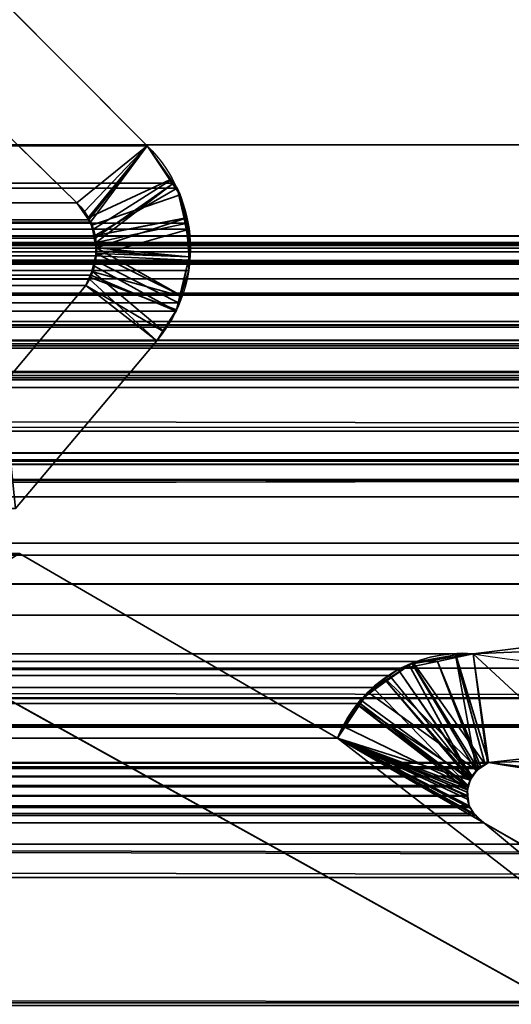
# Model space of a CAD drawing. Header units: millimetres. Extents: x -603 to 3703, y -120 to 249.
# Tile 292 of 656: x 398.1 to 401.37, y -3.07 to 3.48. Entities that reach past the tile are written whole.
import ezdxf

# ---------------------------------------------------------------- set-up
doc = ezdxf.new("R2010")
doc.units = ezdxf.units.MM
doc.layers.add('151', color=7, linetype='Continuous', true_color=0xffffff)

# ---------------------------------------------------------------- blocks, each defined once
blk = doc.blocks.new('UG_SURFACE_001')
at = {"layer": '151', "color": 252, "linetype": 'Continuous', "lineweight": 35}
for points in [[(602.5, -30, 2213.0001), (602.5, 229.8, 2213.0001), (-602.5, 229.8, 2213.0001), (-602.5, -30, 2213.0001)], [(-452.5, -30, 2063), (-452.5, 229.8, 2063), (452.5, 229.8, 2063), (452.5, -30, 2063)]]:
    blk.add_3dface(points, dxfattribs=at)
blk = doc.blocks.new('UG_SURFACE_009')
at = {"layer": '151', "color": 43, "linetype": 'Continuous', "lineweight": 35}
for points in [[(-409, 0, 2017), (-409, -49, 2017), (409, -49, 2017), (409, 0, 2017)], [(-344, 0, 948), (-318, 0, 951.5), (409, 0, 2), (-409, 0, 2)], [(-318, 0, 1186.5), (-344, 0, 1190.0001), (-409, 0, 2017), (409, 0, 2017)], [(-318, 0, 951.5), (-318, 0, 1186.5), (409, 0, 2017), (409, 0, 2)], [(-409, 0, 2), (409, 0, 2), (409, -2), (-409, -2)], [(-409, -47), (-409, -2), (409, -2), (409, -47)]]:
    blk.add_3dface(points, dxfattribs=at)
blk = doc.blocks.new('UG_SURFACE_072')
at = {"layer": '151', "color": 7, "linetype": 'Continuous', "lineweight": 35}
for points in [[(411.675, 2.6459, 2020.175), (411.6284, 5.9608, 2020.1285), (-411.6284, 5.9608, 2020.1285), (-411.675, 2.6459, 2020.175)], [(-410.7049, 2.0412, 2019.2049), (-410.6224, 4.9715, 2019.1224), (410.6224, 4.9715, 2019.1224), (410.7049, 2.0412, 2019.2049)], [(-397.6937, 3.8936, 2006.1936), (-398.9443, 2.6395, 2007.4444), (398.9443, 2.6395, 2007.4444), (397.6937, 3.8936, 2006.1936)], [(398.477, 2.2621, 2006.9771), (397.2289, 3.4787, 2005.729), (397.6937, 3.8936, 2006.1936), (398.9443, 2.6395, 2007.4444)], [(397.2289, 3.4787, 2005.729), (398.477, 2.2621, 2006.9771), (-398.477, 2.2621, 2006.9771), (-397.2289, 3.4787, 2005.729)], [(411.6642, 0.7759, 2020.1643), (-411.675, 2.6459, 2020.175), (-411.6673, 0.3027, 2020.1674)], [(411.6642, 0.7759, 2020.1643), (411.675, 2.6459, 2020.175), (-411.675, 2.6459, 2020.175)], [(398.9443, 2.6395, 2007.4444), (-398.9443, 2.6395, 2007.4444), (-399.12, 2.3919, 2007.6201), (399.12, 2.3919, 2007.6201)], [(398.5572, 2.1489, 2007.0572), (398.477, 2.2621, 2006.9771), (398.9443, 2.6395, 2007.4444)], [(398.9443, 2.6395, 2007.4444), (398.5678, 2.1339, 2007.0679), (398.5572, 2.1489, 2007.0572)], [(398.598, 2.0257, 2007.098), (398.5678, 2.1339, 2007.0679), (398.9443, 2.6395, 2007.4444), (399.12, 2.3919, 2007.6201)], [(-399.2115, 2.1256, 2007.7114), (399.2115, 2.1256, 2007.7114), (399.143, 2.3595, 2007.643)], [(-399.143, 2.3595, 2007.643), (-399.2115, 2.1256, 2007.7114), (399.143, 2.3595, 2007.643)], [(399.143, 2.3595, 2007.643), (399.12, 2.3919, 2007.6201), (-399.12, 2.3919, 2007.6201), (-399.143, 2.3595, 2007.643)], [(399.12, 2.3919, 2007.6201), (398.6056, 1.9984, 2007.1056), (398.598, 2.0257, 2007.098)], [(399.12, 2.3919, 2007.6201), (399.143, 2.3595, 2007.643), (399.2115, 2.1256, 2007.7114), (398.6056, 1.9984, 2007.1056)], [(398.5572, 2.1489, 2007.0572), (-398.5267, 2.2044, 2007.0267), (-398.477, 2.2621, 2006.9771)], [(-398.477, 2.2621, 2006.9771), (398.477, 2.2621, 2006.9771), (398.5572, 2.1489, 2007.0572)], [(398.5572, 2.1489, 2007.0572), (-398.5554, 2.1478, 2007.0553), (-398.5267, 2.2044, 2007.0267)], [(399.2228, 2.0869, 2007.7229), (399.2115, 2.1256, 2007.7114), (-399.2115, 2.1256, 2007.7114), (-399.2228, 2.0869, 2007.7229)], [(-398.5867, 2.086, 2007.0868), (-398.5554, 2.1478, 2007.0553), (398.5572, 2.1489, 2007.0572)], [(398.5572, 2.1489, 2007.0572), (398.5678, 2.1339, 2007.0679), (-398.5867, 2.086, 2007.0868)], [(398.5678, 2.1339, 2007.0679), (398.598, 2.0257, 2007.098), (-398.5867, 2.086, 2007.0868)], [(398.6029, 1.9098, 2007.103), (398.6056, 1.9984, 2007.1056), (399.2115, 2.1256, 2007.7114), (399.2228, 2.0869, 2007.7229)], [(-410.7011, 1.9593, 2019.201), (-410.7049, 2.0412, 2019.2049), (410.7049, 2.0412, 2019.2049)], [(-410.7011, 1.9593, 2019.201), (410.7049, 2.0412, 2019.2049), (410.7011, 1.9593, 2019.201)], [(-399.2228, 2.0869, 2007.7229), (399.2209, 1.8806, 2007.7209), (399.2228, 2.0869, 2007.7229)], [(-399.2228, 2.0869, 2007.7229), (-399.2209, 1.8806, 2007.7209), (399.2209, 1.8806, 2007.7209)], [(398.598, 2.0257, 2007.098), (-398.597, 2.0261, 2007.097), (-398.5867, 2.086, 2007.0868)], [(399.2228, 2.0869, 2007.7229), (399.2209, 1.8806, 2007.7209), (398.6029, 1.9098, 2007.103)], [(-407.8734, 1.997, 2016.3734), (-409.7899, 1.295, 2018.2898), (409.7899, 1.295, 2018.2898), (407.8734, 1.997, 2016.3734)], [(407.7916, 1.9903, 2016.2916), (-407.7916, 1.9903, 2016.2916), (-407.8734, 1.997, 2016.3734), (407.8734, 1.997, 2016.3734)], [(407.6661, 1.9799, 2016.166), (-407.6661, 1.9799, 2016.166), (-407.7916, 1.9903, 2016.2916), (407.7916, 1.9903, 2016.2916)], [(-407.6552, 1.979, 2016.1552), (-407.6661, 1.9799, 2016.166), (407.6661, 1.9799, 2016.166)], [(-407.6552, 1.979, 2016.1552), (407.6661, 1.9799, 2016.166), (407.6552, 1.979, 2016.1552)], [(407.6552, 1.979, 2016.1552), (-407.5896, 1.9354, 2016.0897), (-407.6552, 1.979, 2016.1552)], [(407.6552, 1.979, 2016.1552), (407.5896, 1.9354, 2016.0897), (-407.5896, 1.9354, 2016.0897)], [(-398.6081, 1.9615, 2007.1082), (-398.597, 2.0261, 2007.097), (398.598, 2.0257, 2007.098)], [(398.598, 2.0257, 2007.098), (398.6056, 1.9984, 2007.1056), (-398.6081, 1.9615, 2007.1082)], [(398.6056, 1.9984, 2007.1056), (398.6029, 1.9098, 2007.103), (-398.6081, 1.9615, 2007.1082)], [(410.7011, 1.9593, 2019.201), (410.6883, 1.8784, 2019.1882), (-410.6883, 1.8784, 2019.1882), (-410.7011, 1.9593, 2019.201)], [(-407.4977, 1.8741, 2015.9976), (-407.5896, 1.9354, 2016.0897), (407.5896, 1.9354, 2016.0897)], [(-407.4977, 1.8741, 2015.9976), (407.5896, 1.9354, 2016.0897), (407.4977, 1.8741, 2015.9976)], [(398.6029, 1.9098, 2007.103), (-398.6021, 1.9106, 2007.102), (-398.6081, 1.9615, 2007.1082)], [(-398.6021, 1.9106, 2007.102), (398.6029, 1.9098, 2007.103), (398.6019, 1.8769, 2007.102)], [(-398.5938, 1.8397, 2007.0937), (-398.6021, 1.9106, 2007.102), (398.6019, 1.8769, 2007.102)], [(399.2209, 1.8806, 2007.7209), (398.6019, 1.8769, 2007.102), (398.6029, 1.9098, 2007.103)], [(-410.6883, 1.8784, 2019.1882), (410.6883, 1.8784, 2019.1882), (410.6792, 1.8545, 2019.1791)], [(410.6792, 1.8545, 2019.1791), (-410.6801, 1.8536, 2019.1801), (-410.6883, 1.8784, 2019.1882)], [(-410.6357, 1.7194, 2019.1357), (-410.6801, 1.8536, 2019.1801), (410.6792, 1.8545, 2019.1791)], [(-410.6357, 1.7194, 2019.1357), (410.6792, 1.8545, 2019.1791), (410.6052, 1.66, 2019.1052)], [(407.4977, 1.8741, 2015.9976), (-407.4921, 1.8656, 2015.9922), (-407.4977, 1.8741, 2015.9976)], [(407.4977, 1.8741, 2015.9976), (407.4921, 1.8656, 2015.9922), (-407.4921, 1.8656, 2015.9922)], [(407.4214, 1.7573, 2015.9214), (-407.4214, 1.7573, 2015.9214), (-407.4921, 1.8656, 2015.9922), (407.4921, 1.8656, 2015.9922)], [(399.2203, 1.8123, 2007.7202), (-399.2209, 1.8806, 2007.7209), (-399.2203, 1.8123, 2007.7202)], [(399.2203, 1.8123, 2007.7202), (399.2209, 1.8806, 2007.7209), (-399.2209, 1.8806, 2007.7209)], [(-398.5679, 1.7819, 2007.0679), (-398.5938, 1.8397, 2007.0937), (398.6019, 1.8769, 2007.102)], [(398.6019, 1.8769, 2007.102), (398.5696, 1.7798, 2007.0696), (-398.5679, 1.7819, 2007.0679)], [(398.5696, 1.7798, 2007.0696), (398.6019, 1.8769, 2007.102), (399.1526, 1.596, 2007.6525), (399.1357, 1.542, 2007.6358)], [(399.2209, 1.8806, 2007.7209), (399.2203, 1.8123, 2007.7202), (399.1526, 1.596, 2007.6525), (398.6019, 1.8769, 2007.102)], [(-399.2203, 1.8123, 2007.7202), (-399.1526, 1.596, 2007.6525), (399.1526, 1.596, 2007.6525), (399.2203, 1.8123, 2007.7202)], [(-398.5679, 1.7819, 2007.0679), (398.561, 1.754, 2007.061), (398.5372, 1.7131, 2007.0372)], [(-398.5679, 1.7819, 2007.0679), (398.5696, 1.7798, 2007.0696), (398.561, 1.754, 2007.061)], [(398.5372, 1.7131, 2007.0372), (-398.5372, 1.7131, 2007.0372), (-398.5679, 1.7819, 2007.0679)], [(399.1357, 1.542, 2007.6358), (399.0073, 1.345, 2007.5073), (398.561, 1.754, 2007.061), (398.5696, 1.7798, 2007.0696)], [(-410.6357, 1.7194, 2019.1357), (410.6052, 1.66, 2019.1052), (410.5961, 1.6497, 2019.0961)], [(410.5961, 1.6497, 2019.0961), (-410.5915, 1.6556, 2019.0914), (-410.6357, 1.7194, 2019.1357)], [(-407.4214, 1.7573, 2015.9214), (407.4214, 1.7573, 2015.9214), (407.1691, 1.4475, 2015.6691)], [(-407.1691, 1.4475, 2015.6691), (-407.4214, 1.7573, 2015.9214), (407.1691, 1.4475, 2015.6691)], [(398.5372, 1.7131, 2007.0372), (397.985, 1.0529, 2006.485), (-397.985, 1.0529, 2006.485), (-398.5372, 1.7131, 2007.0372)], [(397.985, 1.0529, 2006.485), (398.5372, 1.7131, 2007.0372), (399.0073, 1.345, 2007.5073), (398.0689, 0.2303, 2006.5689)], [(398.5372, 1.7131, 2007.0372), (398.561, 1.754, 2007.061), (399.0073, 1.345, 2007.5073)], [(-410.4856, 1.5029, 2018.9855), (-410.5915, 1.6556, 2019.0914), (410.5961, 1.6497, 2019.0961)], [(-410.4422, 1.4746, 2018.9421), (-410.4856, 1.5029, 2018.9855), (410.5961, 1.6497, 2019.0961)], [(410.5961, 1.6497, 2019.0961), (410.441, 1.4726, 2018.9409), (-410.4422, 1.4746, 2018.9421)], [(399.1526, 1.596, 2007.6525), (-399.1526, 1.596, 2007.6525), (-399.1357, 1.542, 2007.6358)], [(399.1357, 1.542, 2007.6358), (399.1526, 1.596, 2007.6525), (-399.1357, 1.542, 2007.6358)], [(-399.1357, 1.542, 2007.6358), (-399.0073, 1.345, 2007.5073), (399.0073, 1.345, 2007.5073), (399.1357, 1.542, 2007.6358)], [(-410.4422, 1.4746, 2018.9421), (410.4071, 1.4339, 2018.9071), (410.2471, 1.3465, 2018.7471)], [(-410.4422, 1.4746, 2018.9421), (410.441, 1.4726, 2018.9409), (410.4071, 1.4339, 2018.9071)], [(410.2471, 1.3465, 2018.7471), (-410.2465, 1.3476, 2018.7464), (-410.4422, 1.4746, 2018.9421)], [(407.1691, 1.4475, 2015.6691), (406.7531, 1.1411, 2015.2531), (-406.7531, 1.1411, 2015.2531), (-407.1691, 1.4475, 2015.6691)], [(-410.2465, 1.3476, 2018.7464), (410.2471, 1.3465, 2018.7471), (410.2048, 1.3234, 2018.7049)], [(-410.2153, 1.3273, 2018.7154), (-410.2465, 1.3476, 2018.7464), (410.2048, 1.3234, 2018.7049)], [(-410.2153, 1.3273, 2018.7154), (410.2048, 1.3234, 2018.7049), (410.029, 1.3114, 2018.5289)], [(410.029, 1.3114, 2018.5289), (-410.0288, 1.3132, 2018.5287), (-410.2153, 1.3273, 2018.7154)], [(-410.0288, 1.3132, 2018.5287), (410.029, 1.3114, 2018.5289), (409.7899, 1.295, 2018.2898)], [(409.7899, 1.295, 2018.2898), (-409.7899, 1.295, 2018.2898), (-410.0288, 1.3132, 2018.5287)], [(-399.0073, 1.345, 2007.5073), (-398.0689, 0.2303, 2006.5689), (398.0689, 0.2303, 2006.5689), (399.0073, 1.345, 2007.5073)], [(408.0515, 1.1329, 2016.5515), (409.5084, 0.5991, 2018.0085), (-409.5084, 0.5991, 2018.0085), (-408.0515, 1.1329, 2016.5515)], [(-408.0515, 1.1329, 2016.5515), (-408.0036, 1.1273, 2016.5036), (408.0031, 1.136, 2016.5031)], [(408.0031, 1.136, 2016.5031), (408.0515, 1.1329, 2016.5515), (-408.0515, 1.1329, 2016.5515)], [(408.0004, 1.1362, 2016.5005), (-408.0036, 1.1273, 2016.5036), (-407.9307, 1.1188, 2016.4306)], [(408.0004, 1.1362, 2016.5005), (408.0031, 1.136, 2016.5031), (-408.0036, 1.1273, 2016.5036)], [(-407.9307, 1.1188, 2016.4306), (407.9318, 1.1141, 2016.4318), (408.0004, 1.1362, 2016.5005)], [(407.8799, 1.0973, 2016.3798), (-407.9307, 1.1188, 2016.4306), (-407.917, 1.1172, 2016.417)], [(407.8799, 1.0973, 2016.3798), (407.9318, 1.1141, 2016.4318), (-407.9307, 1.1188, 2016.4306)], [(-407.917, 1.1172, 2016.417), (407.8673, 1.085, 2016.3672), (407.8799, 1.0973, 2016.3798)], [(-407.917, 1.1172, 2016.417), (-407.8681, 1.082, 2016.3682), (407.8673, 1.085, 2016.3672)], [(405.0958, -0.0797, 2013.5958), (-405.0958, -0.0797, 2013.5958), (-406.7531, 1.1411, 2015.2531), (406.7531, 1.1411, 2015.2531)], [(407.8673, 1.085, 2016.3672), (-407.8681, 1.082, 2016.3682), (-407.8325, 1.0564, 2016.3326)], [(-407.8325, 1.0564, 2016.3326), (407.8143, 1.0331, 2016.3143), (407.8673, 1.085, 2016.3672)], [(-407.8325, 1.0564, 2016.3326), (-407.8143, 1.0331, 2016.3143), (407.8143, 1.0331, 2016.3143)], [(-407.8143, 1.0331, 2016.3143), (-407.1003, 0.4476, 2015.6002), (407.118, 0.4178, 2015.6178)], [(407.118, 0.4178, 2015.6178), (407.5694, 0.7409, 2016.0694), (-407.8143, 1.0331, 2016.3143)], [(407.5694, 0.7409, 2016.0694), (407.8143, 1.0331, 2016.3143), (-407.8143, 1.0331, 2016.3143)], [(-411.6673, 0.3027, 2020.1674), (411.6944, 0.3073, 2020.1945), (411.6642, 0.7759, 2020.1643)], [(-409.8616, 0.5215, 2018.3616), (409.5084, 0.5991, 2018.0085), (409.8616, 0.5215, 2018.3616)], [(-409.8616, 0.5215, 2018.3616), (-409.5084, 0.5991, 2018.0085), (409.5084, 0.5991, 2018.0085)], [(410.7493, -1.0249, 2019.2492), (-410.7823, -1.2143, 2019.2823), (-410.6925, 0.5499, 2019.1925)], [(410.6925, 0.5499, 2019.1925), (-410.6925, 0.5499, 2019.1925), (-410.6875, 0.5517, 2019.1875), (410.6875, 0.5517, 2019.1875)], [(-410.6925, 0.5499, 2019.1925), (410.6925, 0.5499, 2019.1925), (410.7493, -1.0249, 2019.2492)], [(410.6875, 0.5517, 2019.1875), (-410.6875, 0.5517, 2019.1875), (-410.6807, 0.5541, 2019.1808)], [(-410.6807, 0.5541, 2019.1808), (-410.6767, 0.5539, 2019.1767), (410.6767, 0.5539, 2019.1767), (410.6807, 0.5541, 2019.1808)], [(410.6807, 0.5541, 2019.1808), (410.6875, 0.5517, 2019.1875), (-410.6807, 0.5541, 2019.1808)], [(410.6767, 0.5539, 2019.1767), (-410.6767, 0.5539, 2019.1767), (-410.6524, 0.5522, 2019.1524), (410.6524, 0.5522, 2019.1524)], [(410.6524, 0.5522, 2019.1524), (-410.6524, 0.5522, 2019.1524), (-410.5951, 0.5484, 2019.0952), (410.5951, 0.5484, 2019.0952)], [(410.5951, 0.5484, 2019.0952), (-410.5951, 0.5484, 2019.0952), (-410.5318, 0.5441, 2019.0318)], [(410.5318, 0.5441, 2019.0318), (410.5951, 0.5484, 2019.0952), (-410.5318, 0.5441, 2019.0318)], [(-410.5318, 0.5441, 2019.0318), (-409.9793, 0.5255, 2018.4793), (409.9793, 0.5255, 2018.4793), (410.5318, 0.5441, 2019.0318)], [(409.8616, 0.5215, 2018.3616), (-409.9793, 0.5255, 2018.4793), (-409.8616, 0.5215, 2018.3616)], [(409.8616, 0.5215, 2018.3616), (409.9793, 0.5255, 2018.4793), (-409.9793, 0.5255, 2018.4793)], [(407.118, 0.4178, 2015.6178), (-407.1003, 0.4476, 2015.6002), (-405.5597, -0.8156, 2014.0598)], [(407.118, 0.4178, 2015.6178), (-405.5597, -0.8156, 2014.0598), (-405.3917, -0.8505, 2013.8917)], [(-405.3917, -0.8505, 2013.8917), (405.373, -0.8311, 2013.8731), (407.118, 0.4178, 2015.6178)], [(411.8484, -2.085, 2020.3483), (411.6944, 0.3073, 2020.1945), (-411.6673, 0.3027, 2020.1674)], [(411.8484, -2.085, 2020.3483), (-411.6673, 0.3027, 2020.1674), (-411.6649, -0.4257, 2020.165)], [(-405.0958, -0.0797, 2013.5958), (405.0958, -0.0797, 2013.5958), (404.8343, -0.2724, 2013.3343)], [(-404.8343, -0.2724, 2013.3343), (-405.0958, -0.0797, 2013.5958), (404.8343, -0.2724, 2013.3343)], [(-398.0944, -0.0688, 2006.5944), (-400.2098, -1.2961, 2008.7097), (400.2098, -1.2961, 2008.7097), (398.0944, -0.0688, 2006.5944)], [(398.0944, -0.0688, 2006.5944), (400.2098, -1.2961, 2008.7097), (404.6005, -4.6975, 2013.1006), (397.2236, -0.597, 2005.7235)], [(404.8343, -0.2724, 2013.3343), (403.1761, -0.4788, 2011.6761), (-403.1761, -0.4788, 2011.6761), (-404.8343, -0.2724, 2013.3343)], [(-411.6649, -0.4257, 2020.165), (-411.875, -2.1926, 2020.375), (411.9011, -2.2235, 2020.4012)], [(-411.6649, -0.4257, 2020.165), (411.9011, -2.2235, 2020.4012), (411.8484, -2.085, 2020.3483)], [(401.1124, -0.7357, 2009.6123), (-401.1124, -0.7357, 2009.6123), (-403.1761, -0.4788, 2011.6761), (403.1761, -0.4788, 2011.6761)], [(403.3659, -1.2227, 2011.8659), (401.2144, -1.4582, 2009.7144), (401.1124, -0.7357, 2009.6123), (403.1761, -0.4788, 2011.6761)], [(397.2236, -0.597, 2005.7235), (404.6005, -4.6975, 2013.1006), (-404.6005, -4.6975, 2013.1006), (-397.2236, -0.597, 2005.7235)], [(-400.8717, -0.7752, 2009.3718), (-401.1124, -0.7357, 2009.6123), (401.1124, -0.7357, 2009.6123)], [(401.1124, -0.7357, 2009.6123), (400.8734, -0.7859, 2009.3734), (-400.8717, -0.7752, 2009.3718)], [(-400.6837, -0.8061, 2009.1836), (-400.8717, -0.7752, 2009.3718), (400.8734, -0.7859, 2009.3734)], [(401.2071, -1.4622, 2009.707), (401.1625, -1.4864, 2009.6624), (400.8734, -0.7859, 2009.3734), (401.1124, -0.7357, 2009.6123)], [(401.1124, -0.7357, 2009.6123), (401.2144, -1.4582, 2009.7144), (401.2071, -1.4622, 2009.707)], [(405.0894, -1.0341, 2013.5894), (405.373, -0.8311, 2013.8731), (-405.3917, -0.8505, 2013.8917)], [(-405.3917, -0.8505, 2013.8917), (-403.3573, -1.272, 2011.8573), (403.3659, -1.2227, 2011.8659)], [(403.3659, -1.2227, 2011.8659), (405.0894, -1.0341, 2013.5894), (-405.3917, -0.8505, 2013.8917)], [(-400.6837, -0.8061, 2009.1836), (400.8734, -0.7859, 2009.3734), (400.6126, -0.8407, 2009.1126)], [(400.6126, -0.8407, 2009.1126), (-400.6174, -0.8549, 2009.1174), (-400.6837, -0.8061, 2009.1836)], [(400.6126, -0.8407, 2009.1126), (400.6123, -0.841, 2009.1124), (-400.6174, -0.8549, 2009.1174)], [(-400.6174, -0.8549, 2009.1174), (400.6123, -0.841, 2009.1124), (400.5556, -0.8808, 2009.0556)], [(401.1019, -1.5535, 2009.6018), (400.5556, -0.8808, 2009.0556), (400.6123, -0.841, 2009.1124)], [(401.1059, -1.549, 2009.6059), (401.1019, -1.5535, 2009.6018), (400.6123, -0.841, 2009.1124), (400.6126, -0.8407, 2009.1126)], [(400.6126, -0.8407, 2009.1126), (400.8734, -0.7859, 2009.3734), (401.1525, -1.4975, 2009.6524), (401.1059, -1.549, 2009.6059)], [(400.8734, -0.7859, 2009.3734), (401.1625, -1.4864, 2009.6624), (401.1525, -1.4975, 2009.6524)], [(400.5556, -0.8808, 2009.0556), (-400.5614, -0.8961, 2009.0613), (-400.6174, -0.8549, 2009.1174)], [(-400.3627, -1.0424, 2008.8627), (-400.5614, -0.8961, 2009.0613), (400.5556, -0.8808, 2009.0556)], [(-400.3627, -1.0424, 2008.8627), (400.5556, -0.8808, 2009.0556), (400.4447, -0.9589, 2008.9447)], [(400.4447, -0.9589, 2008.9447), (400.5556, -0.8808, 2009.0556), (401.1019, -1.5535, 2009.6018), (401.0792, -1.6116, 2009.5792)], [(400.4447, -0.9589, 2008.9447), (-400.3545, -1.056, 2008.8546), (-400.3627, -1.0424, 2008.8627)], [(400.4447, -0.9589, 2008.9447), (400.3613, -1.067, 2008.8613), (-400.3545, -1.056, 2008.8546)], [(401.0792, -1.6116, 2009.5792), (400.3613, -1.067, 2008.8613), (400.4447, -0.9589, 2008.9447)], [(410.7493, -1.0249, 2019.2492), (410.7903, -1.2084, 2019.2902), (-410.7823, -1.2143, 2019.2823)], [(-400.3545, -1.056, 2008.8546), (400.3613, -1.067, 2008.8613), (400.2455, -1.217, 2008.7454)], [(400.2455, -1.217, 2008.7454), (-400.2098, -1.2961, 2008.7097), (-400.3545, -1.056, 2008.8546)], [(401.0763, -1.6191, 2009.5763), (400.2455, -1.217, 2008.7454), (400.3613, -1.067, 2008.8613)], [(401.0792, -1.6116, 2009.5792), (401.0763, -1.6191, 2009.5763), (400.3613, -1.067, 2008.8613)], [(-410.7858, -1.283, 2019.2859), (410.7903, -1.2084, 2019.2902), (411.255, -3.2885, 2019.7549)], [(-410.7858, -1.283, 2019.2859), (-410.7823, -1.2143, 2019.2823), (410.7903, -1.2084, 2019.2902)], [(403.3659, -1.2227, 2011.8659), (-403.3573, -1.272, 2011.8573), (-401.9965, -1.5539, 2010.4966)], [(403.3659, -1.2227, 2011.8659), (-401.9965, -1.5539, 2010.4966), (-401.2144, -1.4582, 2009.7144)], [(-401.2144, -1.4582, 2009.7144), (401.2144, -1.4582, 2009.7144), (403.3659, -1.2227, 2011.8659)], [(400.2455, -1.217, 2008.7454), (400.2098, -1.2961, 2008.7097), (-400.2098, -1.2961, 2008.7097)], [(400.2098, -1.2961, 2008.7097), (400.2455, -1.217, 2008.7454), (401.0763, -1.6191, 2009.5763), (401.0722, -1.6769, 2009.5723)], [(411.255, -3.2885, 2019.7549), (-411.3236, -3.4661, 2019.8236), (-410.7858, -1.283, 2019.2859)], [(404.6005, -4.6975, 2013.1006), (400.2098, -1.2961, 2008.7097), (401.1825, -1.8586, 2009.6824)], [(400.2098, -1.2961, 2008.7097), (401.1139, -1.7971, 2009.614), (401.1287, -1.8104, 2009.6288)], [(401.1287, -1.8104, 2009.6288), (401.1825, -1.8586, 2009.6824), (400.2098, -1.2961, 2008.7097)], [(400.2098, -1.2961, 2008.7097), (401.0859, -1.7456, 2009.5859), (401.0925, -1.7578, 2009.5925), (401.1139, -1.7971, 2009.614)], [(400.2098, -1.2961, 2008.7097), (401.0718, -1.6826, 2009.5718), (401.0859, -1.7456, 2009.5859)], [(401.0722, -1.6769, 2009.5723), (401.0718, -1.6826, 2009.5718), (400.2098, -1.2961, 2008.7097)], [(-401.2144, -1.4582, 2009.7144), (-401.2074, -1.4629, 2009.7075), (401.2071, -1.4622, 2009.707)], [(401.2071, -1.4622, 2009.707), (401.2144, -1.4582, 2009.7144), (-401.2144, -1.4582, 2009.7144)], [(401.1625, -1.4864, 2009.6624), (401.2071, -1.4622, 2009.707), (-401.2074, -1.4629, 2009.7075)], [(401.1625, -1.4864, 2009.6624), (-401.2074, -1.4629, 2009.7075), (-401.1528, -1.4997, 2009.6529)], [(-401.1528, -1.4997, 2009.6529), (401.1525, -1.4975, 2009.6524), (401.1625, -1.4864, 2009.6624)], [(401.1525, -1.4975, 2009.6524), (-401.1528, -1.4997, 2009.6529), (-401.131, -1.5143, 2009.6309)], [(-401.131, -1.5143, 2009.6309), (401.1059, -1.549, 2009.6059), (401.1525, -1.4975, 2009.6524)], [(-401.131, -1.5143, 2009.6309), (-401.1072, -1.5504, 2009.6071), (401.1059, -1.549, 2009.6059)], [(401.1019, -1.5535, 2009.6018), (401.1059, -1.549, 2009.6059), (-401.1072, -1.5504, 2009.6071)], [(401.1019, -1.5535, 2009.6018), (-401.1072, -1.5504, 2009.6071), (-401.0907, -1.5754, 2009.5906)], [(-401.0907, -1.5754, 2009.5906), (401.0792, -1.6116, 2009.5792), (401.1019, -1.5535, 2009.6018)], [(-401.0907, -1.5754, 2009.5906), (-401.0804, -1.612, 2009.5804), (401.0792, -1.6116, 2009.5792)], [(401.0763, -1.6191, 2009.5763), (401.0792, -1.6116, 2009.5792), (-401.0804, -1.612, 2009.5804)], [(401.0763, -1.6191, 2009.5763), (-401.0804, -1.612, 2009.5804), (-401.0729, -1.639, 2009.5727)], [(-401.0729, -1.639, 2009.5727), (401.0722, -1.6769, 2009.5723), (401.0763, -1.6191, 2009.5763)], [(401.0718, -1.6826, 2009.5718), (-401.0736, -1.6767, 2009.5737), (-401.0742, -1.7028, 2009.5742)], [(-401.0742, -1.7028, 2009.5742), (401.0859, -1.7456, 2009.5859), (401.0718, -1.6826, 2009.5718)], [(-401.0729, -1.639, 2009.5727), (-401.0736, -1.6767, 2009.5737), (401.0722, -1.6769, 2009.5723)], [(401.0718, -1.6826, 2009.5718), (401.0722, -1.6769, 2009.5723), (-401.0736, -1.6767, 2009.5737)], [(401.1139, -1.7971, 2009.614), (-401.0928, -1.7573, 2009.5928), (-401.124, -1.8099, 2009.624)], [(-401.0859, -1.7456, 2009.5859), (-401.0928, -1.7573, 2009.5928), (401.0925, -1.7578, 2009.5925)], [(401.1139, -1.7971, 2009.614), (401.0925, -1.7578, 2009.5925), (-401.0928, -1.7573, 2009.5928)], [(-401.0742, -1.7028, 2009.5742), (-401.0859, -1.7456, 2009.5859), (401.0859, -1.7456, 2009.5859)], [(401.0925, -1.7578, 2009.5925), (401.0859, -1.7456, 2009.5859), (-401.0859, -1.7456, 2009.5859)], [(-401.1276, -1.8129, 2009.6276), (-401.1818, -1.8582, 2009.6817), (401.1825, -1.8586, 2009.6824)], [(-401.124, -1.8099, 2009.624), (-401.1276, -1.8129, 2009.6276), (401.1287, -1.8104, 2009.6288)], [(401.1825, -1.8586, 2009.6824), (401.1287, -1.8104, 2009.6288), (-401.1276, -1.8129, 2009.6276)], [(-401.124, -1.8099, 2009.624), (401.1287, -1.8104, 2009.6288), (401.1139, -1.7971, 2009.614)], [(404.9683, -4.0486, 2013.4683), (401.1825, -1.8586, 2009.6824), (-401.1825, -1.8586, 2009.6824), (-404.9683, -4.0486, 2013.4683)], [(-401.1818, -1.8582, 2009.6817), (-401.1825, -1.8586, 2009.6824), (401.1825, -1.8586, 2009.6824)], [(404.6005, -4.6975, 2013.1006), (401.1825, -1.8586, 2009.6824), (404.9683, -4.0486, 2013.4683)], [(-411.875, -2.1926, 2020.375), (-411.8904, -2.2315, 2020.3905), (411.9011, -2.2235, 2020.4012)], [(412.2183, -3.0566, 2020.7183), (411.9011, -2.2235, 2020.4012), (-411.8904, -2.2315, 2020.3905)], [(-411.8904, -2.2315, 2020.3905), (-412.2183, -3.0566, 2020.7183), (412.2183, -3.0566, 2020.7183)], [(412.2183, -3.0566, 2020.7183), (-412.2183, -3.0566, 2020.7183), (-412.2246, -3.0742, 2020.7245), (412.2246, -3.0742, 2020.7245)]]:
    blk.add_3dface(points, dxfattribs=at)
blk = doc.blocks.new('UG_SURFACE_073')
at = {"layer": '151', "color": 7, "linetype": 'Continuous', "lineweight": 35}
for points in [[(397.6937, 3.8936, -7), (398.9443, 2.6395, -7), (398.477, 2.2621, -7), (397.2289, 3.4787, -7)], [(398.9443, 2.6395, 2007.4444), (397.6937, 3.8936, 2006.1936), (397.2289, 3.4787, 2005.729), (398.477, 2.2621, 2006.9771)], [(397.6937, 3.8936, 2006.1936), (398.9443, 2.6395, 2007.4444), (398.9443, 2.6395, -7), (397.6937, 3.8936, -7)], [(397.2289, 3.4787, -7), (398.477, 2.2621, -7), (398.477, 2.2621, 2006.9771), (397.2289, 3.4787, 2005.729)], [(398.5462, 2.1587, -7), (398.477, 2.2621, -7), (398.9443, 2.6395, -7), (399.0958, 2.4137, -7)], [(398.477, 2.2621, 2006.9771), (398.5267, 2.2044, 2007.0267), (398.9443, 2.6395, 2007.4444)], [(398.9443, 2.6395, 2007.4444), (398.5267, 2.2044, 2007.0267), (398.5494, 2.1596, 2007.0493)], [(398.5494, 2.1596, 2007.0493), (398.5867, 2.086, 2007.0868), (399.104, 2.4145, 2007.6041), (398.9443, 2.6395, 2007.4444)], [(399.0958, 2.4137, -7), (398.9443, 2.6395, -7), (398.9443, 2.6395, 2007.4444)], [(398.9443, 2.6395, 2007.4444), (399.104, 2.4145, 2007.6041), (399.0958, 2.4137, -7)], [(399.0958, 2.4137, -7), (399.1629, 2.3136, -7), (398.5769, 2.1129, -7), (398.5462, 2.1587, -7)], [(399.143, 2.3595, 2007.643), (399.104, 2.4145, 2007.6041), (398.5867, 2.086, 2007.0868), (398.5942, 2.0424, 2007.0941)], [(398.5942, 2.0424, 2007.0941), (399.2016, 2.1593, 2007.7016), (399.143, 2.3595, 2007.643)], [(399.1629, 2.3136, -7), (399.0958, 2.4137, -7), (399.104, 2.4145, 2007.6041)], [(399.104, 2.4145, 2007.6041), (399.143, 2.3595, 2007.643), (399.1629, 2.3136, -7)], [(399.1904, 2.1604, -7), (399.1629, 2.3136, -7), (399.143, 2.3595, 2007.643)], [(399.143, 2.3595, 2007.643), (399.2016, 2.1593, 2007.7016), (399.1904, 2.1604, -7)], [(398.5897, 2.0422, -7), (398.5769, 2.1129, -7), (399.1629, 2.3136, -7), (399.1904, 2.1604, -7)], [(398.5462, 2.1587, -7), (398.5267, 2.2044, 2007.0267), (398.477, 2.2621, 2006.9771)], [(398.477, 2.2621, 2006.9771), (398.477, 2.2621, -7), (398.5462, 2.1587, -7)], [(398.5462, 2.1587, -7), (398.5494, 2.1596, 2007.0493), (398.5267, 2.2044, 2007.0267)], [(398.5494, 2.1596, 2007.0493), (398.5462, 2.1587, -7), (398.5769, 2.1129, -7)], [(398.5769, 2.1129, -7), (398.5867, 2.086, 2007.0868), (398.5494, 2.1596, 2007.0493)], [(399.1904, 2.1604, -7), (399.2312, 1.9331, -7), (398.6081, 1.9401, -7), (398.5897, 2.0422, -7)], [(399.2312, 1.9331, -7), (399.1904, 2.1604, -7), (399.2016, 2.1593, 2007.7016)], [(398.5867, 2.086, 2007.0868), (398.5769, 2.1129, -7), (398.5897, 2.0422, -7)], [(398.5942, 2.0424, 2007.0941), (398.6081, 1.9615, 2007.1082), (399.2016, 2.1593, 2007.7016)], [(398.6081, 1.9615, 2007.1082), (399.2211, 1.902, 2007.7212), (399.2228, 2.0869, 2007.7229), (399.2016, 2.1593, 2007.7016)], [(399.2241, 1.9032, -7), (399.2312, 1.9331, -7), (399.2016, 2.1593, 2007.7016)], [(399.2016, 2.1593, 2007.7016), (399.2228, 2.0869, 2007.7229), (399.2241, 1.9032, -7)], [(398.5897, 2.0422, -7), (398.5942, 2.0424, 2007.0941), (398.5867, 2.086, 2007.0868)], [(398.5942, 2.0424, 2007.0941), (398.5897, 2.0422, -7), (398.6081, 1.9401, -7)], [(398.6081, 1.9401, -7), (398.6081, 1.9615, 2007.1082), (398.5942, 2.0424, 2007.0941)], [(399.2228, 2.0869, 2007.7229), (399.2211, 1.902, 2007.7212), (399.2241, 1.9032, -7)], [(398.6044, 1.9246, -7), (398.576, 1.8059, -7), (398.5793, 1.8073, 2007.0794)], [(398.576, 1.8059, -7), (398.6044, 1.9246, -7), (399.2241, 1.9032, -7), (399.1621, 1.644, -7)], [(398.5793, 1.8073, 2007.0794), (398.5938, 1.8397, 2007.0937), (398.6044, 1.9246, -7)], [(398.5938, 1.8397, 2007.0937), (398.6038, 1.9247, 2007.1037), (398.6044, 1.9246, -7)], [(398.6038, 1.9247, 2007.1037), (398.5938, 1.8397, 2007.0937), (399.1357, 1.542, 2007.6358), (399.1682, 1.6459, 2007.6683)], [(398.6081, 1.9401, -7), (398.6038, 1.9247, 2007.1037), (398.6081, 1.9615, 2007.1082)], [(399.1682, 1.6459, 2007.6683), (398.6081, 1.9615, 2007.1082), (398.6038, 1.9247, 2007.1037)], [(398.6081, 1.9401, -7), (398.6044, 1.9246, -7), (398.6038, 1.9247, 2007.1037)], [(398.6044, 1.9246, -7), (398.6081, 1.9401, -7), (399.2241, 1.9032, -7)], [(399.1682, 1.6459, 2007.6683), (399.2203, 1.8123, 2007.7202), (399.2211, 1.902, 2007.7212), (398.6081, 1.9615, 2007.1082)], [(398.6081, 1.9401, -7), (399.2312, 1.9331, -7), (399.2241, 1.9032, -7)], [(399.1682, 1.6459, 2007.6683), (399.1621, 1.644, -7), (399.2241, 1.9032, -7)], [(399.2241, 1.9032, -7), (399.2203, 1.8123, 2007.7202), (399.1682, 1.6459, 2007.6683)], [(399.2241, 1.9032, -7), (399.2211, 1.902, 2007.7212), (399.2203, 1.8123, 2007.7202)], [(399.05, 1.4105, 2007.55), (399.1357, 1.542, 2007.6358), (398.5938, 1.8397, 2007.0937), (398.5793, 1.8073, 2007.0794)], [(398.5372, 1.7131, 2007.0372), (398.5793, 1.8073, 2007.0794), (398.5661, 1.7643, -7)], [(398.5793, 1.8073, 2007.0794), (398.5372, 1.7131, 2007.0372), (399.0073, 1.345, 2007.5073), (399.05, 1.4105, 2007.55)], [(398.5793, 1.8073, 2007.0794), (398.576, 1.8059, -7), (398.5661, 1.7643, -7)], [(399.1621, 1.644, -7), (399.1398, 1.5504, -7), (398.5661, 1.7643, -7), (398.576, 1.8059, -7)], [(398.5372, 1.7131, -7), (397.985, 1.0529, -7), (397.985, 1.0529, 2006.485), (398.5372, 1.7131, 2007.0372)], [(397.985, 1.0529, -7), (398.5372, 1.7131, -7), (399.0073, 1.345, -7), (398.0689, 0.2303, -7)], [(398.0689, 0.2303, 2006.5689), (399.0073, 1.345, 2007.5073), (398.5372, 1.7131, 2007.0372), (397.985, 1.0529, 2006.485)], [(398.5661, 1.7643, -7), (398.5372, 1.7131, -7), (398.5372, 1.7131, 2007.0372)], [(398.5372, 1.7131, -7), (398.5661, 1.7643, -7), (399.1398, 1.5504, -7), (399.0484, 1.4088, -7)], [(399.0484, 1.4088, -7), (399.0073, 1.345, -7), (398.5372, 1.7131, -7)], [(399.1621, 1.644, -7), (399.1682, 1.6459, 2007.6683), (399.1357, 1.542, 2007.6358)], [(399.1357, 1.542, 2007.6358), (399.1398, 1.5504, -7), (399.1621, 1.644, -7)], [(399.05, 1.4105, 2007.55), (399.0484, 1.4088, -7), (399.1398, 1.5504, -7)], [(399.1398, 1.5504, -7), (399.1357, 1.542, 2007.6358), (399.05, 1.4105, 2007.55)], [(399.0484, 1.4088, -7), (399.05, 1.4105, 2007.55), (399.0073, 1.345, 2007.5073)], [(399.0073, 1.345, 2007.5073), (399.0073, 1.345, -7), (399.0484, 1.4088, -7)], [(399.0073, 1.345, 2007.5073), (398.0689, 0.2303, 2006.5689), (398.0689, 0.2303, -7), (399.0073, 1.345, -7)], [(398.0944, -0.0688, -7), (400.2098, -1.2961, -7), (404.6005, -4.6975, -7), (397.2236, -0.597, -7)], [(397.2236, -0.597, 2005.7235), (404.6005, -4.6975, 2013.1006), (400.2098, -1.2961, 2008.7097), (398.0944, -0.0688, 2006.5944)], [(398.0944, -0.0688, 2006.5944), (400.2098, -1.2961, 2008.7097), (400.2098, -1.2961, -7), (398.0944, -0.0688, -7)], [(401.9965, -1.5539, 2010.4966), (403.5914, -1.2235, 2012.0914), (403.4043, -0.4504, 2011.9042), (401.1124, -0.7357, 2009.6123)], [(401.1124, -0.7357, 2009.6123), (403.4043, -0.4504, 2011.9042), (403.4173, -0.6369, -7)], [(397.2236, -0.597, -7), (404.6005, -4.6975, -7), (404.6005, -4.6975, 2013.1006), (397.2236, -0.597, 2005.7235)], [(403.6143, -1.3892, -7), (401.2144, -1.4582, -7), (401.1124, -0.7357, -7), (403.4173, -0.6369, -7)], [(403.4173, -0.6369, -7), (401.1124, -0.7357, -7), (401.1124, -0.7357, 2009.6123)], [(400.9962, -0.7431, -7), (400.7121, -0.7943, -7), (400.7064, -0.8023, 2009.2063)], [(400.7064, -0.8023, 2009.2063), (400.9962, -0.7548, 2009.4962), (400.9962, -0.7431, -7)], [(400.9962, -0.7548, 2009.4962), (400.7064, -0.8023, 2009.2063), (401.131, -1.5143, 2009.6309), (401.1348, -1.5118, 2009.6347)], [(400.7121, -0.7943, -7), (400.9962, -0.7431, -7), (401.2144, -1.4582, -7), (401.1911, -1.4725, -7)], [(401.2144, -1.4582, -7), (400.9962, -0.7431, -7), (401.0536, -0.7327, -7), (401.1124, -0.7357, -7)], [(401.1124, -0.7357, -7), (401.0536, -0.7327, -7), (400.9962, -0.7548, 2009.4962)], [(401.0536, -0.7327, -7), (400.9962, -0.7431, -7), (400.9962, -0.7548, 2009.4962)], [(401.1908, -1.4741, 2009.6908), (401.2144, -1.4582, 2009.7144), (401.1124, -0.7357, 2009.6123), (400.9962, -0.7548, 2009.4962)], [(400.9962, -0.7548, 2009.4962), (401.1124, -0.7357, 2009.6123), (401.1124, -0.7357, -7)], [(400.9962, -0.7548, 2009.4962), (401.1348, -1.5118, 2009.6347), (401.1908, -1.4741, 2009.6908)], [(401.1124, -0.7357, 2009.6123), (401.2144, -1.4582, 2009.7144), (401.9965, -1.5539, 2010.4966)], [(400.7066, -0.7979, -7), (400.5348, -0.9097, -7), (400.5333, -0.9168, 2009.0332)], [(400.5333, -0.9168, 2009.0332), (400.6837, -0.8061, 2009.1836), (400.7066, -0.7979, -7)], [(400.6837, -0.8061, 2009.1836), (400.5333, -0.9168, 2009.0332), (401.098, -1.5642, 2009.598)], [(401.144, -1.5015, -7), (400.5348, -0.9097, -7), (400.7066, -0.7979, -7)], [(400.6837, -0.8061, 2009.1836), (400.7064, -0.8023, 2009.2063), (400.7066, -0.7979, -7)], [(401.098, -1.5642, 2009.598), (401.131, -1.5143, 2009.6309), (400.7064, -0.8023, 2009.2063), (400.6837, -0.8061, 2009.1836)], [(400.7121, -0.7943, -7), (400.7066, -0.7979, -7), (400.7064, -0.8023, 2009.2063)], [(400.7066, -0.7979, -7), (400.7121, -0.7943, -7), (401.1911, -1.4725, -7), (401.144, -1.5015, -7)], [(400.3627, -1.0424, 2008.8627), (400.5348, -0.9097, -7), (400.4118, -0.9899, -7)], [(400.3627, -1.0424, 2008.8627), (400.5333, -0.9168, 2009.0332), (400.5348, -0.9097, -7)], [(400.4118, -0.9899, -7), (400.5348, -0.9097, -7), (401.144, -1.5015, -7), (401.1363, -1.5121, -7)], [(400.5333, -0.9168, 2009.0332), (400.3627, -1.0424, 2008.8627), (401.0907, -1.5754, 2009.5906)], [(400.5333, -0.9168, 2009.0332), (401.0907, -1.5754, 2009.5906), (401.098, -1.5642, 2009.598)], [(400.4118, -0.9899, -7), (400.3529, -1.0791, -7), (400.3433, -1.0747, 2008.8432)], [(400.3433, -1.0747, 2008.8432), (400.3627, -1.0424, 2008.8627), (400.4118, -0.9899, -7)], [(401.0774, -1.6229, 2009.5773), (401.0907, -1.5754, 2009.5906), (400.3627, -1.0424, 2008.8627), (400.3433, -1.0747, 2008.8432)], [(401.1363, -1.5121, -7), (401.0988, -1.564, -7), (400.3529, -1.0791, -7), (400.4118, -0.9899, -7)], [(400.3433, -1.0747, 2008.8432), (400.2098, -1.2961, 2008.7097), (401.0729, -1.639, 2009.5727)], [(400.2098, -1.2961, 2008.7097), (400.3433, -1.0747, 2008.8432), (400.3529, -1.0791, -7)], [(401.0988, -1.564, -7), (401.0907, -1.5754, -7), (400.2098, -1.2961, -7), (400.3529, -1.0791, -7)], [(400.3529, -1.0791, -7), (400.2098, -1.2961, -7), (400.2098, -1.2961, 2008.7097)], [(400.3433, -1.0747, 2008.8432), (401.0729, -1.639, 2009.5727), (401.0774, -1.6229, 2009.5773)], [(404.6005, -4.6975, -7), (400.2098, -1.2961, -7), (401.1825, -1.8586, -7)], [(400.2098, -1.2961, -7), (401.1133, -1.7962, -7), (401.1327, -1.8137, -7)], [(400.2098, -1.2961, -7), (401.0859, -1.7456, -7), (401.0959, -1.7641, -7)], [(400.2098, -1.2961, -7), (401.0714, -1.6552, -7), (401.0756, -1.6815, -7)], [(400.2098, -1.2961, -7), (401.0907, -1.5754, -7), (401.0792, -1.6228, -7)], [(401.1327, -1.8137, -7), (401.1825, -1.8586, -7), (400.2098, -1.2961, -7)], [(401.0756, -1.6815, -7), (401.0859, -1.7456, -7), (400.2098, -1.2961, -7)], [(401.0959, -1.7641, -7), (401.1133, -1.7962, -7), (400.2098, -1.2961, -7)], [(401.0792, -1.6228, -7), (401.0714, -1.6552, -7), (400.2098, -1.2961, -7)], [(400.2098, -1.2961, 2008.7097), (401.124, -1.8099, 2009.624), (401.0961, -1.7629, 2009.5961)], [(401.0961, -1.7629, 2009.5961), (401.0859, -1.7456, 2009.5859), (400.2098, -1.2961, 2008.7097)], [(400.2098, -1.2961, 2008.7097), (404.6005, -4.6975, 2013.1006), (401.1818, -1.8582, 2009.6817)], [(401.0859, -1.7456, 2009.5859), (401.0742, -1.7028, 2009.5742), (400.2098, -1.2961, 2008.7097)], [(401.1818, -1.8582, 2009.6817), (401.1306, -1.8154, 2009.6307), (401.124, -1.8099, 2009.624), (400.2098, -1.2961, 2008.7097)], [(401.0742, -1.7028, 2009.5742), (401.0738, -1.682, 2009.5737), (401.0729, -1.639, 2009.5727), (400.2098, -1.2961, 2008.7097)], [(403.6143, -1.3892, -7), (401.9965, -1.5539, 2010.4966), (401.2144, -1.4582, 2009.7144)], [(401.2144, -1.4582, 2009.7144), (401.2144, -1.4582, -7), (403.6143, -1.3892, -7)], [(401.1911, -1.4725, -7), (401.1908, -1.4741, 2009.6908), (401.1348, -1.5118, 2009.6347)], [(401.1348, -1.5118, 2009.6347), (401.144, -1.5015, -7), (401.1911, -1.4725, -7)], [(401.1348, -1.5118, 2009.6347), (401.1363, -1.5121, -7), (401.144, -1.5015, -7)], [(401.2144, -1.4582, -7), (401.2144, -1.4582, 2009.7144), (401.1908, -1.4741, 2009.6908)], [(401.1908, -1.4741, 2009.6908), (401.1911, -1.4725, -7), (401.2144, -1.4582, -7)], [(401.0907, -1.5754, -7), (401.0988, -1.564, -7), (401.098, -1.5642, 2009.598)], [(401.0907, -1.5754, -7), (401.098, -1.5642, 2009.598), (401.0907, -1.5754, 2009.5906)], [(401.131, -1.5143, 2009.6309), (401.098, -1.5642, 2009.598), (401.0988, -1.564, -7)], [(401.131, -1.5143, 2009.6309), (401.0988, -1.564, -7), (401.1363, -1.5121, -7)], [(401.1363, -1.5121, -7), (401.1348, -1.5118, 2009.6347), (401.131, -1.5143, 2009.6309)], [(401.0714, -1.6552, -7), (401.0792, -1.6228, -7), (401.0774, -1.6229, 2009.5773)], [(401.0714, -1.6552, -7), (401.0774, -1.6229, 2009.5773), (401.0729, -1.639, 2009.5727)], [(401.0907, -1.5754, 2009.5906), (401.0774, -1.6229, 2009.5773), (401.0792, -1.6228, -7)], [(401.0907, -1.5754, 2009.5906), (401.0792, -1.6228, -7), (401.0907, -1.5754, -7)], [(401.0729, -1.639, 2009.5727), (401.0756, -1.6815, -7), (401.0714, -1.6552, -7)], [(401.0729, -1.639, 2009.5727), (401.0738, -1.682, 2009.5737), (401.0756, -1.6815, -7)], [(401.0859, -1.7456, -7), (401.0756, -1.6815, -7), (401.0738, -1.682, 2009.5737)], [(401.0738, -1.682, 2009.5737), (401.0742, -1.7028, 2009.5742), (401.0859, -1.7456, -7)], [(401.0742, -1.7028, 2009.5742), (401.0859, -1.7456, 2009.5859), (401.0859, -1.7456, -7)], [(401.0959, -1.7641, -7), (401.0859, -1.7456, -7), (401.0859, -1.7456, 2009.5859)], [(401.0859, -1.7456, 2009.5859), (401.0961, -1.7629, 2009.5961), (401.0959, -1.7641, -7)], [(401.1133, -1.7962, -7), (401.0959, -1.7641, -7), (401.0961, -1.7629, 2009.5961)], [(401.0961, -1.7629, 2009.5961), (401.124, -1.8099, 2009.624), (401.1133, -1.7962, -7)], [(401.124, -1.8099, 2009.624), (401.1327, -1.8137, -7), (401.1133, -1.7962, -7)], [(401.124, -1.8099, 2009.624), (401.1306, -1.8154, 2009.6307), (401.1327, -1.8137, -7)], [(401.1825, -1.8586, -7), (401.1327, -1.8137, -7), (401.1306, -1.8154, 2009.6307)], [(401.1306, -1.8154, 2009.6307), (401.1818, -1.8582, 2009.6817), (401.1825, -1.8586, -7)], [(401.1818, -1.8582, 2009.6817), (401.1825, -1.8586, 2009.6824), (401.1825, -1.8586, -7)], [(401.1825, -1.8586, 2009.6824), (401.1818, -1.8582, 2009.6817), (404.6005, -4.6975, 2013.1006)], [(404.9683, -4.0486, -7), (401.1825, -1.8586, -7), (401.1825, -1.8586, 2009.6824), (404.9683, -4.0486, 2013.4683)], [(401.1825, -1.8586, -7), (404.9683, -4.0486, -7), (405, -4.0756, -7), (404.6005, -4.6975, -7)], [(404.9683, -4.0486, 2013.4683), (401.1825, -1.8586, 2009.6824), (404.6005, -4.6975, 2013.1006)]]:
    blk.add_3dface(points, dxfattribs=at)
blk = doc.blocks.new('UG_SURFACE_078')
at = {"layer": '151', "color": 252, "linetype": 'Continuous', "lineweight": 35}
for points in [[(-414, -46.92, 2022.5), (414, -46.92, 2022.5), (414, 62.92, 2022.5), (-414, 62.92, 2022.5)], [(-412.5, -46.92, 2020.9999), (-412.5, 62.92, 2020.9999), (412.5, 62.92, 2020.9999), (412.5, -46.92, 2020.9999)]]:
    blk.add_3dface(points, dxfattribs=at)

msp = doc.modelspace()

# ---------------------------------------------------------------- linework, layer by layer
at = {"layer": '151', "color": 252, "linetype": 'Continuous', "lineweight": -3, "true_color": 0x939598}
for p, q in [((398.9443, 2.6395, 2007.4443), (397.6937, 3.8936, 2006.1937)), ((398.9443, 2.6395, 2007.4443), (397.6937, 3.8936, 2006.1937)), ((397.6937, 3.8936, -7), (398.9443, 2.6395, -7)), ((398.477, 2.2621, 2006.977), (397.2289, 3.4787, 2005.7289)), ((398.477, 2.2621, 2006.977), (397.2289, 3.4787, 2005.7289)), ((397.2289, 3.4787, -7), (398.477, 2.2621, -7)), ((411.675, 2.6459, 2020.175), (-411.675, 2.6459, 2020.175)), ((-398.9443, 2.6395, 2007.4443), (398.9443, 2.6395, 2007.4443)), ((398.9443, 2.6395, 2007.4443), (398.9443, 2.6395, -7)), ((398.477, 2.2621, 2006.977), (-398.477, 2.2621, 2006.977)), ((398.477, 2.2621, -7), (398.477, 2.2621, 2006.977)), ((-410.7049, 2.0412, 2019.2049), (410.7049, 2.0412, 2019.2049)), ((-407.8734, 1.997, 2016.3734), (407.8734, 1.997, 2016.3734)), ((-410.6883, 1.8784, 2019.1883), (410.6883, 1.8784, 2019.1883)), ((-407.4214, 1.7573, 2015.9214), (407.4214, 1.7573, 2015.9214)), ((398.5372, 1.7131, 2007.0372), (-398.5372, 1.7131, 2007.0372)), ((398.5372, 1.7131, 2007.0372), (397.985, 1.0529, 2006.485)), ((398.5372, 1.7131, 2007.0372), (397.985, 1.0529, 2006.485)), ((398.5372, 1.7131, -7), (397.985, 1.0529, -7)), ((398.5372, 1.7131, -7), (398.5372, 1.7131, 2007.0372)), ((-399.0073, 1.345, 2007.5073), (399.0073, 1.345, 2007.5073)), ((399.0073, 1.345, 2007.5073), (398.0689, 0.2303, 2006.5689)), ((399.0073, 1.345, 2007.5073), (398.0689, 0.2303, 2006.5689)), ((399.0073, 1.345, -7), (398.0689, 0.2303, -7)), ((399.0073, 1.345, 2007.5073), (399.0073, 1.345, -7)), ((-409.7899, 1.295, 2018.2899), (409.7899, 1.295, 2018.2899)), ((408.0515, 1.1329, 2016.5515), (-408.0515, 1.1329, 2016.5515)), ((407.8143, 1.0331, 2016.3143), (-407.8143, 1.0331, 2016.3143)), ((409.5084, 0.5991, 2018.0084), (-409.5084, 0.5991, 2018.0084)), ((410.6926, 0.5499, 2019.1926), (-410.6926, 0.5499, 2019.1926)), ((-409, 0, 2017), (409, 0, 2017)), ((-409, 0, 2), (409, 0, 2)), ((398.0944, -0.0688, -7), (400.2098, -1.2961, -7)), ((400.2098, -1.2961, 2008.7098), (398.0944, -0.0688, 2006.5944)), ((400.2098, -1.2961, 2008.7098), (398.0944, -0.0688, 2006.5944)), ((397.2236, -0.597, -7), (404.6005, -4.6975, -7)), ((397.2236, -0.597, 2005.7236), (404.6005, -4.6975, 2013.1005)), ((404.6005, -4.6975, 2013.1005), (397.2236, -0.597, 2005.7236)), ((-401.1124, -0.7357, 2009.6124), (401.1124, -0.7357, 2009.6124)), ((401.1124, -0.7357, 2009.6124), (401.1124, -0.7357, -7)), ((-400.2098, -1.2961, 2008.7098), (400.2098, -1.2961, 2008.7098)), ((400.2098, -1.2961, 2008.7098), (400.2098, -1.2961, -7)), ((401.2144, -1.4582, 2009.7144), (-401.2144, -1.4582, 2009.7144)), ((401.2144, -1.4582, -7), (401.2144, -1.4582, 2009.7144)), ((401.0859, -1.7456, 2009.5859), (-401.0859, -1.7456, 2009.5859)), ((401.0859, -1.7456, -7), (401.0859, -1.7456, 2009.5859)), ((401.1825, -1.8586, 2009.6825), (-401.1825, -1.8586, 2009.6825)), ((404.9683, -4.0486, 2013.4683), (401.1825, -1.8586, 2009.6825)), ((401.1825, -1.8586, -7), (401.1825, -1.8586, 2009.6825)), ((404.9683, -4.0486, -7), (401.1825, -1.8586, -7)), ((404.9683, -4.0486, 2013.4683), (401.1825, -1.8586, 2009.6825)), ((-409, -2), (409, -2)), ((412.2183, -3.0566, 2020.7183), (-412.2183, -3.0566, 2020.7183))]:
    msp.add_line(p, q, dxfattribs=at)
for points in [[(398.9443, 2.6395, 2007.4443), (399.3015, 2.2915, 2007.8015), (399.3291, 1.7265, 2007.8291), (399.0073, 1.345, 2007.5073)], [(398.9443, 2.6395, 2007.4443), (399.3015, 2.2915, 2007.8015), (399.3291, 1.7265, 2007.8291), (399.0073, 1.345, 2007.5073)], [(398.9443, 2.6395, -7), (399.3015, 2.2915, -7), (399.3291, 1.7265, -7), (399.0073, 1.345, -7)], [(398.477, 2.2621, 2006.977), (398.6257, 2.117, 2007.1257), (398.6512, 1.8869, 2007.1512), (398.5372, 1.7131, 2007.0372)], [(398.477, 2.2621, -7), (398.6257, 2.117, -7), (398.6512, 1.8869, -7), (398.5372, 1.7131, -7)], [(398.5372, 1.7131, 2007.0372), (398.6512, 1.8869, 2007.1512), (398.6257, 2.117, 2007.1257), (398.477, 2.2621, 2006.977)], [(401.1124, -0.7357, 2009.6124), (403.5145, -1.1357, 2012.0145), (405.9414, -0.1772, 2014.4414), (407.4214, 1.7573, 2015.9214)], [(401.1124, -0.7357, -7), (403.5145, -1.1357, -7), (405.9414, -0.1772, -7), (407.4214, 1.7573, -7)], [(401.1124, -0.7357, 2009.6124), (403.5145, -1.1357, 2012.0145), (405.9414, -0.1772, 2014.4414), (407.4214, 1.7573, 2015.9214)], [(401.2144, -1.4582, 2009.7144), (403.7053, -1.9092, 2012.2053), (406.2426, -0.9513, 2014.7426), (407.8143, 1.0331, 2016.3143)], [(401.2144, -1.4582, -7), (403.7053, -1.9092, -7), (406.2426, -0.9513, -7), (407.8143, 1.0331, -7)], [(407.8143, 1.0331, 2016.3143), (406.2426, -0.9513, 2014.7426), (403.7053, -1.9092, 2012.2053), (401.2144, -1.4582, 2009.7144)], [(401.1124, -0.7357, 2009.6124), (400.7206, -0.7028, 2009.2206), (400.3538, -0.9308, 2008.8538), (400.2098, -1.2961, 2008.7098)], [(400.2098, -1.2961, -7), (400.3538, -0.9308, -7), (400.7206, -0.7028, -7), (401.1124, -0.7357, -7)], [(400.2098, -1.2961, 2008.7098), (400.3538, -0.9308, 2008.8538), (400.7206, -0.7028, 2009.2206), (401.1124, -0.7357, 2009.6124)], [(401.2144, -1.4582, 2009.7144), (401.0997, -1.5021, 2009.5997), (401.042, -1.6309, 2009.542), (401.0859, -1.7456, 2009.5859)], [(401.0859, -1.7456, -7), (401.042, -1.6309, -7), (401.0997, -1.5021, -7), (401.2144, -1.4582, -7)], [(401.0859, -1.7456, 2009.5859), (401.042, -1.6309, 2009.542), (401.0997, -1.5021, 2009.5997), (401.2144, -1.4582, 2009.7144)], [(401.1825, -1.8586, -7), (401.1383, -1.8331, -7), (401.1043, -1.7934, -7), (401.0859, -1.7456, -7)], [(401.1825, -1.8586, 2009.6825), (401.1383, -1.8331, 2009.6383), (401.1043, -1.7934, 2009.6043), (401.0859, -1.7456, 2009.5859)], [(401.0859, -1.7456, 2009.5859), (401.1043, -1.7934, 2009.6043), (401.1383, -1.8331, 2009.6383), (401.1825, -1.8586, 2009.6825)]]:
    msp.add_open_spline(points, degree=3, dxfattribs=at)

# ---------------------------------------------------------------- block references
for name in ['UG_SURFACE_001', 'UG_SURFACE_078', 'UG_SURFACE_009', 'UG_SURFACE_072', 'UG_SURFACE_073']:
    msp.add_blockref(name, (0, 0), dxfattribs=at)

doc.saveas('drawing.dxf')
